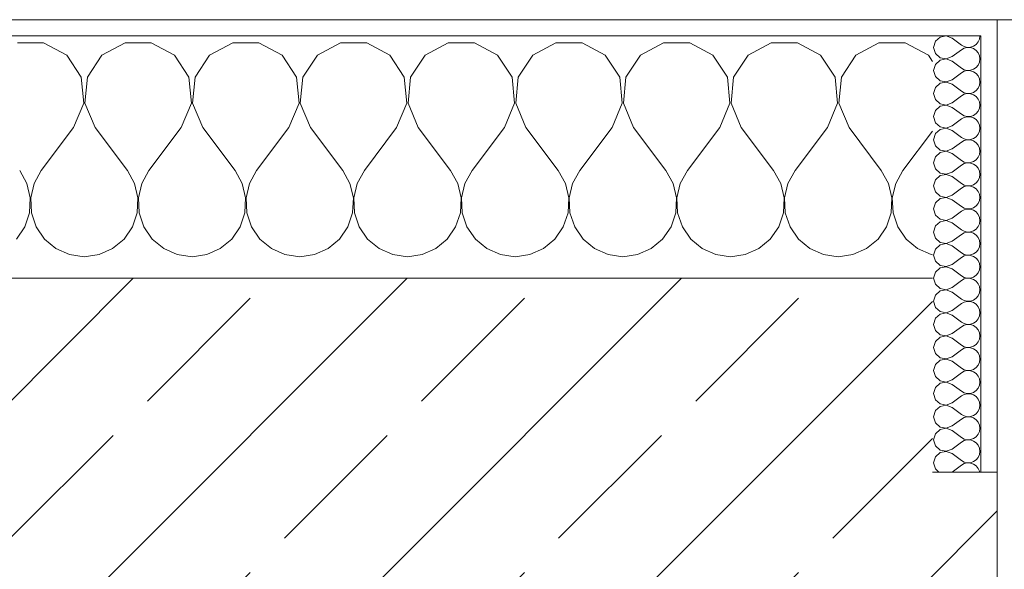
# Model space of a CAD drawing. Header units: metres. Extents: x -3.6 to 84.5, y -11 to 16.8.
# Tile 275 of 656: x 50.96 to 51.569, y 13.515 to 13.855. Entities that reach past the tile are written whole.
import ezdxf

# ---------------------------------------------------------------- set-up
doc = ezdxf.new("R2010")
doc.units = ezdxf.units.M
doc.header["$MEASUREMENT"] = 0
doc.layers.add('604 - Struktur.Wand Aussen', color=7, linetype='Continuous')
pattern_1 = [(0, (0, 0), (0, 0.08660254), [0, -0.05]), (0, (0.025, 0.0433), (0, 0.08660254), [0, -0.05])]

# ---------------------------------------------------------------- blocks, each defined once
blk = doc.blocks.new('*X46')
at = {"layer": '604 - Struktur.Wand Aussen', "color": 7, "linetype": 'Continuous', "lineweight": 5}
for p, q in [((50.97479, 13.84066), (50.95855, 13.84066)), ((50.9891, 13.83299), (50.97479, 13.84066)), ((51.02521, 13.84066), (51.0109, 13.83299)), ((51.04145, 13.84066), (51.02521, 13.84066)), ((51.05576, 13.83299), (51.04145, 13.84066)), ((51.09188, 13.84066), (51.07757, 13.83299)), ((51.10812, 13.84066), (51.09188, 13.84066)), ((51.12243, 13.83299), (51.10812, 13.84066)), ((51.15855, 13.84066), (51.14424, 13.83299)), ((51.17479, 13.84066), (51.15855, 13.84066)), ((51.1891, 13.83299), (51.17479, 13.84066)), ((51.22521, 13.84066), (51.2109, 13.83299)), ((51.24145, 13.84066), (51.22521, 13.84066)), ((51.25576, 13.83299), (51.24145, 13.84066)), ((51.29188, 13.84066), (51.27757, 13.83299)), ((51.30812, 13.84066), (51.29188, 13.84066)), ((51.32243, 13.83299), (51.30812, 13.84066)), ((51.35855, 13.84066), (51.34424, 13.83299)), ((51.37479, 13.84066), (51.35855, 13.84066)), ((51.3891, 13.83299), (51.37479, 13.84066)), ((51.42521, 13.84066), (51.4109, 13.83299)), ((51.44145, 13.84066), (51.42521, 13.84066)), ((51.45576, 13.83299), (51.44145, 13.84066)), ((51.49188, 13.84066), (51.47757, 13.83299)), ((51.50812, 13.84066), (51.49188, 13.84066)), ((51.52243, 13.83299), (51.50812, 13.84066)), ((50.99808, 13.81947), (50.9891, 13.83299)), ((51.0109, 13.83299), (51.00192, 13.81947)), ((51.06475, 13.81947), (51.05576, 13.83299)), ((51.07757, 13.83299), (51.06858, 13.81947)), ((51.13142, 13.81947), (51.12243, 13.83299)), ((51.14424, 13.83299), (51.13525, 13.81947)), ((51.19808, 13.81947), (51.1891, 13.83299)), ((51.2109, 13.83299), (51.20192, 13.81947)), ((51.26475, 13.81947), (51.25576, 13.83299)), ((51.27757, 13.83299), (51.26858, 13.81947)), ((51.33142, 13.81947), (51.32243, 13.83299)), ((51.34424, 13.83299), (51.33525, 13.81947)), ((51.39808, 13.81947), (51.3891, 13.83299)), ((51.4109, 13.83299), (51.40192, 13.81947)), ((51.46475, 13.81947), (51.45576, 13.83299)), ((51.47757, 13.83299), (51.46858, 13.81947)), ((51.525, 13.82912), (51.52243, 13.83299)), ((50.99962, 13.8033), (50.99808, 13.81947)), ((51.00192, 13.81947), (51.00038, 13.8033)), ((51.06629, 13.8033), (51.06475, 13.81947)), ((51.06858, 13.81947), (51.06705, 13.8033)), ((51.13295, 13.8033), (51.13142, 13.81947)), ((51.13525, 13.81947), (51.13371, 13.8033)), ((51.19962, 13.8033), (51.19808, 13.81947)), ((51.20192, 13.81947), (51.20038, 13.8033)), ((51.26629, 13.8033), (51.26475, 13.81947)), ((51.26858, 13.81947), (51.26705, 13.8033)), ((51.33295, 13.8033), (51.33142, 13.81947)), ((51.33525, 13.81947), (51.33371, 13.8033)), ((51.39962, 13.8033), (51.39808, 13.81947)), ((51.40192, 13.81947), (51.40038, 13.8033)), ((51.46629, 13.8033), (51.46475, 13.81947)), ((51.46858, 13.81947), (51.46705, 13.8033)), ((50.99333, 13.78833), (50.99962, 13.8033)), ((51.00038, 13.8033), (51.00667, 13.78833)), ((51.06, 13.78833), (51.06629, 13.8033)), ((51.06705, 13.8033), (51.07333, 13.78833)), ((51.12667, 13.78833), (51.13295, 13.8033)), ((51.13371, 13.8033), (51.14, 13.78833)), ((51.19333, 13.78833), (51.19962, 13.8033)), ((51.20038, 13.8033), (51.20667, 13.78833)), ((51.26, 13.78833), (51.26629, 13.8033)), ((51.26705, 13.8033), (51.27333, 13.78833)), ((51.32667, 13.78833), (51.33295, 13.8033)), ((51.33371, 13.8033), (51.34, 13.78833)), ((51.39333, 13.78833), (51.39962, 13.8033)), ((51.40038, 13.8033), (51.40667, 13.78833)), ((51.46, 13.78833), (51.46629, 13.8033)), ((51.46705, 13.8033), (51.47333, 13.78833)), ((50.99333, 13.78833), (50.97333, 13.76167)), ((51.00667, 13.78833), (51.02667, 13.76167)), ((51.06, 13.78833), (51.04, 13.76167)), ((51.07333, 13.78833), (51.09333, 13.76167)), ((51.12667, 13.78833), (51.10667, 13.76167)), ((51.14, 13.78833), (51.16, 13.76167)), ((51.19333, 13.78833), (51.17333, 13.76167)), ((51.20667, 13.78833), (51.22667, 13.76167)), ((51.26, 13.78833), (51.24, 13.76167)), ((51.27333, 13.78833), (51.29333, 13.76167)), ((51.32667, 13.78833), (51.30667, 13.76167)), ((51.34, 13.78833), (51.36, 13.76167)), ((51.39333, 13.78833), (51.37333, 13.76167)), ((51.40667, 13.78833), (51.42667, 13.76167)), ((51.46, 13.78833), (51.44, 13.76167)), ((51.47333, 13.78833), (51.49333, 13.76167)), ((51.525, 13.78611), (51.50667, 13.76167)), ((50.96445, 13.75362), (50.96, 13.76167)), ((50.97333, 13.76167), (50.96888, 13.75362)), ((51.03112, 13.75362), (51.02667, 13.76167)), ((51.04, 13.76167), (51.03555, 13.75362)), ((51.09778, 13.75362), (51.09333, 13.76167)), ((51.10667, 13.76167), (51.10222, 13.75362)), ((51.16445, 13.75362), (51.16, 13.76167)), ((51.17333, 13.76167), (51.16888, 13.75362)), ((51.23112, 13.75362), (51.22667, 13.76167)), ((51.24, 13.76167), (51.23555, 13.75362)), ((51.29778, 13.75362), (51.29333, 13.76167)), ((51.30667, 13.76167), (51.30222, 13.75362)), ((51.36445, 13.75362), (51.36, 13.76167)), ((51.37333, 13.76167), (51.36888, 13.75362)), ((51.43112, 13.75362), (51.42667, 13.76167)), ((51.44, 13.76167), (51.43555, 13.75362)), ((51.49778, 13.75362), (51.49333, 13.76167)), ((51.50667, 13.76167), (51.50222, 13.75362)), ((50.96653, 13.74466), (50.96445, 13.75362)), ((50.96888, 13.75362), (50.9668, 13.74466)), ((51.0332, 13.74466), (51.03112, 13.75362)), ((51.03555, 13.75362), (51.03347, 13.74466)), ((51.09987, 13.74466), (51.09778, 13.75362)), ((51.10222, 13.75362), (51.10013, 13.74466)), ((51.16653, 13.74466), (51.16445, 13.75362)), ((51.16888, 13.75362), (51.1668, 13.74466)), ((51.2332, 13.74466), (51.23112, 13.75362)), ((51.23555, 13.75362), (51.23347, 13.74466)), ((51.29987, 13.74466), (51.29778, 13.75362)), ((51.30222, 13.75362), (51.30013, 13.74466)), ((51.36653, 13.74466), (51.36445, 13.75362)), ((51.36888, 13.75362), (51.3668, 13.74466)), ((51.4332, 13.74466), (51.43112, 13.75362)), ((51.43555, 13.75362), (51.43347, 13.74466)), ((51.49987, 13.74466), (51.49778, 13.75362)), ((51.50222, 13.75362), (51.50013, 13.74466)), ((50.96609, 13.73547), (50.96653, 13.74466)), ((50.9668, 13.74466), (50.96725, 13.73547)), ((51.03275, 13.73547), (51.0332, 13.74466)), ((51.03347, 13.74466), (51.03391, 13.73547)), ((51.09942, 13.73547), (51.09987, 13.74466)), ((51.10013, 13.74466), (51.10058, 13.73547)), ((51.16609, 13.73547), (51.16653, 13.74466)), ((51.1668, 13.74466), (51.16725, 13.73547)), ((51.23275, 13.73547), (51.2332, 13.74466)), ((51.23347, 13.74466), (51.23391, 13.73547)), ((51.29942, 13.73547), (51.29987, 13.74466)), ((51.30013, 13.74466), (51.30058, 13.73547)), ((51.36609, 13.73547), (51.36653, 13.74466)), ((51.3668, 13.74466), (51.36725, 13.73547)), ((51.43275, 13.73547), (51.4332, 13.74466)), ((51.43347, 13.74466), (51.43391, 13.73547)), ((51.49942, 13.73547), (51.49987, 13.74466)), ((51.50013, 13.74466), (51.50058, 13.73547)), ((50.96315, 13.72676), (50.96609, 13.73547)), ((50.96725, 13.73547), (50.97019, 13.72676)), ((51.02981, 13.72676), (51.03275, 13.73547)), ((51.03391, 13.73547), (51.03685, 13.72676)), ((51.09648, 13.72676), (51.09942, 13.73547)), ((51.10058, 13.73547), (51.10352, 13.72676)), ((51.16315, 13.72676), (51.16609, 13.73547)), ((51.16725, 13.73547), (51.17019, 13.72676)), ((51.22981, 13.72676), (51.23275, 13.73547)), ((51.23391, 13.73547), (51.23685, 13.72676)), ((51.29648, 13.72676), (51.29942, 13.73547)), ((51.30058, 13.73547), (51.30352, 13.72676)), ((51.36315, 13.72676), (51.36609, 13.73547)), ((51.36725, 13.73547), (51.37019, 13.72676)), ((51.42981, 13.72676), (51.43275, 13.73547)), ((51.43391, 13.73547), (51.43685, 13.72676)), ((51.49648, 13.72676), (51.49942, 13.73547)), ((51.50058, 13.73547), (51.50352, 13.72676)), ((50.95794, 13.71918), (50.96315, 13.72676)), ((50.97019, 13.72676), (50.97539, 13.71918)), ((51.02461, 13.71918), (51.02981, 13.72676)), ((51.03685, 13.72676), (51.04206, 13.71918)), ((51.09127, 13.71918), (51.09648, 13.72676)), ((51.10352, 13.72676), (51.10873, 13.71918)), ((51.15794, 13.71918), (51.16315, 13.72676)), ((51.17019, 13.72676), (51.17539, 13.71918)), ((51.22461, 13.71918), (51.22981, 13.72676)), ((51.23685, 13.72676), (51.24206, 13.71918)), ((51.29127, 13.71918), (51.29648, 13.72676)), ((51.30352, 13.72676), (51.30873, 13.71918)), ((51.35794, 13.71918), (51.36315, 13.72676)), ((51.37019, 13.72676), (51.37539, 13.71918)), ((51.42461, 13.71918), (51.42981, 13.72676)), ((51.43685, 13.72676), (51.44206, 13.71918)), ((51.49127, 13.71918), (51.49648, 13.72676)), ((51.50352, 13.72676), (51.50873, 13.71918)), ((50.97539, 13.71918), (50.98248, 13.71331)), ((51.01752, 13.71331), (51.02461, 13.71918)), ((51.04206, 13.71918), (51.04914, 13.71331)), ((51.08419, 13.71331), (51.09127, 13.71918)), ((51.10873, 13.71918), (51.11581, 13.71331)), ((51.15086, 13.71331), (51.15794, 13.71918)), ((51.17539, 13.71918), (51.18248, 13.71331)), ((51.21752, 13.71331), (51.22461, 13.71918)), ((51.24206, 13.71918), (51.24914, 13.71331)), ((51.28419, 13.71331), (51.29127, 13.71918)), ((51.30873, 13.71918), (51.31581, 13.71331)), ((51.35086, 13.71331), (51.35794, 13.71918)), ((51.37539, 13.71918), (51.38248, 13.71331)), ((51.41752, 13.71331), (51.42461, 13.71918)), ((51.44206, 13.71918), (51.44914, 13.71331)), ((51.48419, 13.71331), (51.49127, 13.71918)), ((51.50873, 13.71918), (51.51581, 13.71331)), ((50.98248, 13.71331), (50.99089, 13.7096)), ((51.00911, 13.7096), (51.01752, 13.71331)), ((51.04914, 13.71331), (51.05756, 13.7096)), ((51.07578, 13.7096), (51.08419, 13.71331)), ((51.11581, 13.71331), (51.12422, 13.7096)), ((51.14244, 13.7096), (51.15086, 13.71331)), ((51.18248, 13.71331), (51.19089, 13.7096)), ((51.20911, 13.7096), (51.21752, 13.71331)), ((51.24914, 13.71331), (51.25756, 13.7096)), ((51.27578, 13.7096), (51.28419, 13.71331)), ((51.31581, 13.71331), (51.32422, 13.7096)), ((51.34244, 13.7096), (51.35086, 13.71331)), ((51.38248, 13.71331), (51.39089, 13.7096)), ((51.40911, 13.7096), (51.41752, 13.71331)), ((51.44914, 13.71331), (51.45756, 13.7096)), ((51.47578, 13.7096), (51.48419, 13.71331)), ((51.51581, 13.71331), (51.52422, 13.7096)), ((50.99089, 13.7096), (51, 13.70833)), ((51, 13.70833), (51.00911, 13.7096)), ((51.05756, 13.7096), (51.06667, 13.70833)), ((51.06667, 13.70833), (51.07578, 13.7096)), ((51.12422, 13.7096), (51.13333, 13.70833)), ((51.13333, 13.70833), (51.14244, 13.7096)), ((51.19089, 13.7096), (51.2, 13.70833)), ((51.2, 13.70833), (51.20911, 13.7096)), ((51.25756, 13.7096), (51.26667, 13.70833)), ((51.26667, 13.70833), (51.27578, 13.7096)), ((51.32422, 13.7096), (51.33333, 13.70833)), ((51.33333, 13.70833), (51.34244, 13.7096)), ((51.39089, 13.7096), (51.4, 13.70833)), ((51.4, 13.70833), (51.40911, 13.7096)), ((51.45756, 13.7096), (51.46667, 13.70833)), ((51.46667, 13.70833), (51.47578, 13.7096)), ((51.52422, 13.7096), (51.525, 13.70949))]:
    blk.add_line(p, q, dxfattribs=at)
blk = doc.blocks.new('*X75')
at = {"layer": '604 - Struktur.Wand Aussen', "color": 7, "linetype": 'Continuous', "lineweight": 5}
for p, q in [((51.52678, 13.84161), (51.52571, 13.83786)), ((51.52966, 13.84425), (51.52678, 13.84161)), ((51.5335, 13.84497), (51.52966, 13.84425)), ((51.53714, 13.84357), (51.5335, 13.84497)), ((51.53714, 13.84357), (51.54286, 13.83929)), ((51.55196, 13.83973), (51.55322, 13.84124)), ((51.55322, 13.84124), (51.55401, 13.84305)), ((51.55401, 13.84305), (51.55429, 13.845)), ((51.52571, 13.83786), (51.52678, 13.8341)), ((51.53714, 13.83214), (51.54286, 13.83643)), ((51.54286, 13.83929), (51.54458, 13.83833)), ((51.54458, 13.83738), (51.54286, 13.83643)), ((51.54458, 13.83833), (51.5465, 13.83789)), ((51.5465, 13.83783), (51.54458, 13.83738)), ((51.5465, 13.83789), (51.54847, 13.83798)), ((51.54847, 13.83773), (51.5465, 13.83783)), ((51.54847, 13.83798), (51.55034, 13.83861)), ((51.55034, 13.8371), (51.54847, 13.83773)), ((51.55034, 13.83861), (51.55196, 13.83973)), ((51.55196, 13.83599), (51.55034, 13.8371)), ((51.55322, 13.83447), (51.55196, 13.83599)), ((51.55401, 13.83267), (51.55322, 13.83447)), ((51.52678, 13.8341), (51.52966, 13.83147)), ((51.52966, 13.82996), (51.52678, 13.82733)), ((51.52966, 13.83147), (51.5335, 13.83074)), ((51.5335, 13.83069), (51.52966, 13.82996)), ((51.5335, 13.83074), (51.53714, 13.83214)), ((51.53714, 13.82929), (51.5335, 13.83069)), ((51.53714, 13.82929), (51.54286, 13.825)), ((51.55322, 13.82696), (51.55401, 13.82876)), ((51.55429, 13.83071), (51.55401, 13.83267)), ((51.55401, 13.82876), (51.55429, 13.83071)), ((51.52678, 13.82733), (51.52571, 13.82357)), ((51.52571, 13.82357), (51.52678, 13.81982)), ((51.53714, 13.81786), (51.54286, 13.82214)), ((51.54286, 13.825), (51.54458, 13.82405)), ((51.54458, 13.8231), (51.54286, 13.82214)), ((51.54458, 13.82405), (51.5465, 13.8236)), ((51.5465, 13.82354), (51.54458, 13.8231)), ((51.5465, 13.8236), (51.54847, 13.8237)), ((51.54847, 13.82345), (51.5465, 13.82354)), ((51.54847, 13.8237), (51.55034, 13.82433)), ((51.55034, 13.82282), (51.54847, 13.82345)), ((51.55034, 13.82433), (51.55196, 13.82544)), ((51.55196, 13.8217), (51.55034, 13.82282)), ((51.55196, 13.82544), (51.55322, 13.82696)), ((51.52678, 13.81982), (51.52966, 13.81718)), ((51.52966, 13.81718), (51.5335, 13.81646)), ((51.5335, 13.8164), (51.52966, 13.81567)), ((51.5335, 13.81646), (51.53714, 13.81786)), ((51.53714, 13.815), (51.5335, 13.8164)), ((51.55322, 13.82018), (51.55196, 13.8217)), ((51.55401, 13.81838), (51.55322, 13.82018)), ((51.55429, 13.81643), (51.55401, 13.81838)), ((51.55401, 13.81448), (51.55429, 13.81643)), ((51.52678, 13.81304), (51.52571, 13.80929)), ((51.52966, 13.81567), (51.52678, 13.81304)), ((51.53714, 13.815), (51.54286, 13.81071)), ((51.54286, 13.81071), (51.54458, 13.80976)), ((51.54847, 13.80941), (51.55034, 13.81004)), ((51.55034, 13.81004), (51.55196, 13.81116)), ((51.55196, 13.81116), (51.55322, 13.81267)), ((51.55322, 13.81267), (51.55401, 13.81448)), ((51.52571, 13.80929), (51.52678, 13.80553)), ((51.52678, 13.80553), (51.52966, 13.8029)), ((51.53714, 13.80357), (51.54286, 13.80786)), ((51.54458, 13.80881), (51.54286, 13.80786)), ((51.54458, 13.80976), (51.5465, 13.80931)), ((51.5465, 13.80926), (51.54458, 13.80881)), ((51.5465, 13.80931), (51.54847, 13.80941)), ((51.54847, 13.80916), (51.5465, 13.80926)), ((51.55034, 13.80853), (51.54847, 13.80916)), ((51.55196, 13.80742), (51.55034, 13.80853)), ((51.55322, 13.8059), (51.55196, 13.80742)), ((51.55401, 13.80409), (51.55322, 13.8059)), ((51.55429, 13.80214), (51.55401, 13.80409)), ((51.52678, 13.79876), (51.52571, 13.795)), ((51.52966, 13.80139), (51.52678, 13.79876)), ((51.52966, 13.8029), (51.5335, 13.80217)), ((51.5335, 13.80211), (51.52966, 13.80139)), ((51.5335, 13.80217), (51.53714, 13.80357)), ((51.53714, 13.80071), (51.5335, 13.80211)), ((51.53714, 13.80071), (51.54286, 13.79643)), ((51.55196, 13.79687), (51.55322, 13.79839)), ((51.55322, 13.79839), (51.55401, 13.80019)), ((51.55401, 13.80019), (51.55429, 13.80214)), ((51.52571, 13.795), (51.52678, 13.79124)), ((51.53714, 13.78929), (51.54286, 13.79357)), ((51.54286, 13.79643), (51.54458, 13.79547)), ((51.54458, 13.79453), (51.54286, 13.79357)), ((51.54458, 13.79547), (51.5465, 13.79503)), ((51.5465, 13.79497), (51.54458, 13.79453)), ((51.5465, 13.79503), (51.54847, 13.79512)), ((51.54847, 13.79488), (51.5465, 13.79497)), ((51.54847, 13.79512), (51.55034, 13.79575)), ((51.55034, 13.79425), (51.54847, 13.79488)), ((51.55034, 13.79575), (51.55196, 13.79687)), ((51.55196, 13.79313), (51.55034, 13.79425)), ((51.55322, 13.79161), (51.55196, 13.79313)), ((51.52678, 13.79124), (51.52966, 13.78861)), ((51.52966, 13.7871), (51.52678, 13.78447)), ((51.52966, 13.78861), (51.5335, 13.78789)), ((51.5335, 13.78783), (51.52966, 13.7871)), ((51.5335, 13.78789), (51.53714, 13.78929)), ((51.53714, 13.78643), (51.5335, 13.78783)), ((51.53714, 13.78643), (51.54286, 13.78214)), ((51.55401, 13.78981), (51.55322, 13.79161)), ((51.55322, 13.7841), (51.55401, 13.78591)), ((51.55429, 13.78786), (51.55401, 13.78981)), ((51.55401, 13.78591), (51.55429, 13.78786)), ((51.52678, 13.78447), (51.52571, 13.78071)), ((51.52571, 13.78071), (51.52678, 13.77696)), ((51.54286, 13.78214), (51.54458, 13.78119)), ((51.54458, 13.78024), (51.54286, 13.77929)), ((51.54458, 13.78119), (51.5465, 13.78074)), ((51.5465, 13.78069), (51.54458, 13.78024)), ((51.5465, 13.78074), (51.54847, 13.78084)), ((51.54847, 13.78059), (51.5465, 13.78069)), ((51.54847, 13.78084), (51.55034, 13.78147)), ((51.55034, 13.77996), (51.54847, 13.78059)), ((51.55034, 13.78147), (51.55196, 13.78258)), ((51.55196, 13.77884), (51.55034, 13.77996)), ((51.55196, 13.78258), (51.55322, 13.7841)), ((51.52678, 13.77696), (51.52966, 13.77433)), ((51.52966, 13.77433), (51.5335, 13.7736)), ((51.5335, 13.77354), (51.52966, 13.77282)), ((51.5335, 13.7736), (51.53714, 13.775)), ((51.53714, 13.77214), (51.5335, 13.77354)), ((51.53714, 13.775), (51.54286, 13.77929)), ((51.55322, 13.77733), (51.55196, 13.77884)), ((51.55401, 13.77552), (51.55322, 13.77733)), ((51.55429, 13.77357), (51.55401, 13.77552)), ((51.55401, 13.77162), (51.55429, 13.77357)), ((51.52678, 13.77018), (51.52571, 13.76643)), ((51.52966, 13.77282), (51.52678, 13.77018)), ((51.53714, 13.77214), (51.54286, 13.76786)), ((51.54286, 13.76786), (51.54458, 13.7669)), ((51.55034, 13.76718), (51.55196, 13.7683)), ((51.55196, 13.7683), (51.55322, 13.76982)), ((51.55322, 13.76982), (51.55401, 13.77162)), ((51.52571, 13.76643), (51.52678, 13.76267)), ((51.52678, 13.76267), (51.52966, 13.76004)), ((51.53714, 13.76071), (51.54286, 13.765)), ((51.54458, 13.76595), (51.54286, 13.765)), ((51.54458, 13.7669), (51.5465, 13.76646)), ((51.5465, 13.7664), (51.54458, 13.76595)), ((51.5465, 13.76646), (51.54847, 13.76655)), ((51.54847, 13.7663), (51.5465, 13.7664)), ((51.54847, 13.76655), (51.55034, 13.76718)), ((51.55034, 13.76567), (51.54847, 13.7663)), ((51.55196, 13.76456), (51.55034, 13.76567)), ((51.55322, 13.76304), (51.55196, 13.76456)), ((51.55401, 13.76124), (51.55322, 13.76304)), ((51.55429, 13.75929), (51.55401, 13.76124)), ((51.52678, 13.7559), (51.52571, 13.75214)), ((51.52966, 13.75853), (51.52678, 13.7559)), ((51.52966, 13.76004), (51.5335, 13.75931)), ((51.5335, 13.75926), (51.52966, 13.75853)), ((51.5335, 13.75931), (51.53714, 13.76071)), ((51.53714, 13.75786), (51.5335, 13.75926)), ((51.53714, 13.75786), (51.54286, 13.75357)), ((51.55196, 13.75401), (51.55322, 13.75553)), ((51.55322, 13.75553), (51.55401, 13.75733)), ((51.55401, 13.75733), (51.55429, 13.75929)), ((51.52571, 13.75214), (51.52678, 13.74839)), ((51.53714, 13.74643), (51.54286, 13.75071)), ((51.54286, 13.75357), (51.54458, 13.75262)), ((51.54458, 13.75167), (51.54286, 13.75071)), ((51.54458, 13.75262), (51.5465, 13.75217)), ((51.5465, 13.75211), (51.54458, 13.75167)), ((51.5465, 13.75217), (51.54847, 13.75227)), ((51.54847, 13.75202), (51.5465, 13.75211)), ((51.54847, 13.75227), (51.55034, 13.7529)), ((51.55034, 13.75139), (51.54847, 13.75202)), ((51.55034, 13.7529), (51.55196, 13.75401)), ((51.55196, 13.75027), (51.55034, 13.75139)), ((51.55322, 13.74876), (51.55196, 13.75027)), ((51.52678, 13.74839), (51.52966, 13.74575)), ((51.52966, 13.74425), (51.52678, 13.74161)), ((51.52966, 13.74575), (51.5335, 13.74503)), ((51.5335, 13.74497), (51.52966, 13.74425)), ((51.5335, 13.74503), (51.53714, 13.74643)), ((51.53714, 13.74357), (51.5335, 13.74497)), ((51.53714, 13.74357), (51.54286, 13.73929)), ((51.55401, 13.74695), (51.55322, 13.74876)), ((51.55322, 13.74124), (51.55401, 13.74305)), ((51.55429, 13.745), (51.55401, 13.74695)), ((51.55401, 13.74305), (51.55429, 13.745)), ((51.52678, 13.74161), (51.52571, 13.73786)), ((51.52571, 13.73786), (51.52678, 13.7341)), ((51.54286, 13.73929), (51.54458, 13.73833)), ((51.54458, 13.73738), (51.54286, 13.73643)), ((51.54458, 13.73833), (51.5465, 13.73789)), ((51.5465, 13.73783), (51.54458, 13.73738)), ((51.5465, 13.73789), (51.54847, 13.73798)), ((51.54847, 13.73773), (51.5465, 13.73783)), ((51.54847, 13.73798), (51.55034, 13.73861)), ((51.55034, 13.7371), (51.54847, 13.73773)), ((51.55034, 13.73861), (51.55196, 13.73973)), ((51.55196, 13.73599), (51.55034, 13.7371)), ((51.55196, 13.73973), (51.55322, 13.74124)), ((51.52678, 13.7341), (51.52966, 13.73147)), ((51.52966, 13.73147), (51.5335, 13.73074)), ((51.5335, 13.73074), (51.53714, 13.73214)), ((51.53714, 13.73214), (51.54286, 13.73643)), ((51.55322, 13.73447), (51.55196, 13.73599)), ((51.55401, 13.73267), (51.55322, 13.73447)), ((51.55429, 13.73071), (51.55401, 13.73267)), ((51.55401, 13.72876), (51.55429, 13.73071)), ((51.52678, 13.72733), (51.52571, 13.72357)), ((51.52966, 13.72996), (51.52678, 13.72733)), ((51.5335, 13.73069), (51.52966, 13.72996)), ((51.53714, 13.72929), (51.5335, 13.73069)), ((51.53714, 13.72929), (51.54286, 13.725)), ((51.54286, 13.725), (51.54458, 13.72405)), ((51.55034, 13.72433), (51.55196, 13.72544)), ((51.55196, 13.72544), (51.55322, 13.72696)), ((51.55322, 13.72696), (51.55401, 13.72876)), ((51.52571, 13.72357), (51.52678, 13.71982)), ((51.52678, 13.71982), (51.52966, 13.71718)), ((51.53714, 13.71786), (51.54286, 13.72214)), ((51.54458, 13.7231), (51.54286, 13.72214)), ((51.54458, 13.72405), (51.5465, 13.7236)), ((51.5465, 13.72354), (51.54458, 13.7231)), ((51.5465, 13.7236), (51.54847, 13.7237)), ((51.54847, 13.72345), (51.5465, 13.72354)), ((51.54847, 13.7237), (51.55034, 13.72433)), ((51.55034, 13.72282), (51.54847, 13.72345)), ((51.55196, 13.7217), (51.55034, 13.72282)), ((51.55322, 13.72018), (51.55196, 13.7217)), ((51.55401, 13.71838), (51.55322, 13.72018)), ((51.52678, 13.71304), (51.52571, 13.70929)), ((51.52966, 13.71567), (51.52678, 13.71304)), ((51.52966, 13.71718), (51.5335, 13.71646)), ((51.5335, 13.7164), (51.52966, 13.71567)), ((51.5335, 13.71646), (51.53714, 13.71786)), ((51.53714, 13.715), (51.5335, 13.7164)), ((51.53714, 13.715), (51.54286, 13.71071)), ((51.55196, 13.71116), (51.55322, 13.71267)), ((51.55322, 13.71267), (51.55401, 13.71448)), ((51.55429, 13.71643), (51.55401, 13.71838)), ((51.55401, 13.71448), (51.55429, 13.71643)), ((51.52571, 13.70929), (51.52678, 13.70553)), ((51.53714, 13.70357), (51.54286, 13.70786)), ((51.54286, 13.71071), (51.54458, 13.70976)), ((51.54458, 13.70881), (51.54286, 13.70786)), ((51.54458, 13.70976), (51.5465, 13.70931)), ((51.5465, 13.70926), (51.54458, 13.70881)), ((51.5465, 13.70931), (51.54847, 13.70941)), ((51.54847, 13.70916), (51.5465, 13.70926)), ((51.54847, 13.70941), (51.55034, 13.71004)), ((51.55034, 13.70853), (51.54847, 13.70916)), ((51.55034, 13.71004), (51.55196, 13.71116)), ((51.55196, 13.70742), (51.55034, 13.70853)), ((51.55322, 13.7059), (51.55196, 13.70742)), ((51.52678, 13.70553), (51.52966, 13.7029)), ((51.52966, 13.70139), (51.52678, 13.69876)), ((51.52966, 13.7029), (51.5335, 13.70217)), ((51.5335, 13.70211), (51.52966, 13.70139)), ((51.5335, 13.70217), (51.53714, 13.70357)), ((51.53714, 13.70071), (51.5335, 13.70211)), ((51.53714, 13.70071), (51.54286, 13.69643)), ((51.55401, 13.70409), (51.55322, 13.7059)), ((51.55429, 13.70214), (51.55401, 13.70409)), ((51.55401, 13.70019), (51.55429, 13.70214)), ((51.52678, 13.69876), (51.52571, 13.695)), ((51.52571, 13.695), (51.52678, 13.69124)), ((51.54286, 13.69643), (51.54458, 13.69547)), ((51.54458, 13.69453), (51.54286, 13.69357)), ((51.54458, 13.69547), (51.5465, 13.69503)), ((51.5465, 13.69497), (51.54458, 13.69453)), ((51.5465, 13.69503), (51.54847, 13.69512)), ((51.54847, 13.69488), (51.5465, 13.69497)), ((51.54847, 13.69512), (51.55034, 13.69575)), ((51.55034, 13.69425), (51.54847, 13.69488)), ((51.55034, 13.69575), (51.55196, 13.69687)), ((51.55196, 13.69313), (51.55034, 13.69425)), ((51.55196, 13.69687), (51.55322, 13.69839)), ((51.55322, 13.69839), (51.55401, 13.70019)), ((51.52678, 13.69124), (51.52966, 13.68861)), ((51.52966, 13.68861), (51.5335, 13.68789)), ((51.5335, 13.68789), (51.53714, 13.68929)), ((51.53714, 13.68929), (51.54286, 13.69357)), ((51.55322, 13.69161), (51.55196, 13.69313)), ((51.55401, 13.68981), (51.55322, 13.69161)), ((51.55429, 13.68786), (51.55401, 13.68981)), ((51.52678, 13.68447), (51.52571, 13.68071)), ((51.52966, 13.6871), (51.52678, 13.68447)), ((51.5335, 13.68783), (51.52966, 13.6871)), ((51.53714, 13.68643), (51.5335, 13.68783)), ((51.53714, 13.68643), (51.54286, 13.68214)), ((51.54286, 13.68214), (51.54458, 13.68119)), ((51.55034, 13.68147), (51.55196, 13.68258)), ((51.55196, 13.68258), (51.55322, 13.6841)), ((51.55322, 13.6841), (51.55401, 13.68591)), ((51.55401, 13.68591), (51.55429, 13.68786)), ((51.52571, 13.68071), (51.52678, 13.67696)), ((51.52678, 13.67696), (51.52966, 13.67433)), ((51.53714, 13.675), (51.54286, 13.67929)), ((51.54458, 13.68024), (51.54286, 13.67929)), ((51.54458, 13.68119), (51.5465, 13.68074)), ((51.5465, 13.68069), (51.54458, 13.68024)), ((51.5465, 13.68074), (51.54847, 13.68084)), ((51.54847, 13.68059), (51.5465, 13.68069)), ((51.54847, 13.68084), (51.55034, 13.68147)), ((51.55034, 13.67996), (51.54847, 13.68059)), ((51.55196, 13.67884), (51.55034, 13.67996)), ((51.55322, 13.67733), (51.55196, 13.67884)), ((51.55401, 13.67552), (51.55322, 13.67733)), ((51.52678, 13.67018), (51.52571, 13.66643)), ((51.52966, 13.67282), (51.52678, 13.67018)), ((51.52966, 13.67433), (51.5335, 13.6736)), ((51.5335, 13.67354), (51.52966, 13.67282)), ((51.5335, 13.6736), (51.53714, 13.675)), ((51.53714, 13.67214), (51.5335, 13.67354)), ((51.53714, 13.67214), (51.54286, 13.66786)), ((51.55196, 13.6683), (51.55322, 13.66982)), ((51.55322, 13.66982), (51.55401, 13.67162)), ((51.55429, 13.67357), (51.55401, 13.67552)), ((51.55401, 13.67162), (51.55429, 13.67357)), ((51.52571, 13.66643), (51.52678, 13.66267)), ((51.53714, 13.66071), (51.54286, 13.665)), ((51.54286, 13.66786), (51.54458, 13.6669)), ((51.54458, 13.66595), (51.54286, 13.665)), ((51.54458, 13.6669), (51.5465, 13.66646)), ((51.5465, 13.6664), (51.54458, 13.66595)), ((51.5465, 13.66646), (51.54847, 13.66655)), ((51.54847, 13.6663), (51.5465, 13.6664)), ((51.54847, 13.66655), (51.55034, 13.66718)), ((51.55034, 13.66567), (51.54847, 13.6663)), ((51.55034, 13.66718), (51.55196, 13.6683)), ((51.55196, 13.66456), (51.55034, 13.66567)), ((51.55322, 13.66304), (51.55196, 13.66456)), ((51.52678, 13.66267), (51.52966, 13.66004)), ((51.52966, 13.65853), (51.52678, 13.6559)), ((51.52966, 13.66004), (51.5335, 13.65931)), ((51.5335, 13.65926), (51.52966, 13.65853)), ((51.5335, 13.65931), (51.53714, 13.66071)), ((51.53714, 13.65786), (51.5335, 13.65926)), ((51.53714, 13.65786), (51.54286, 13.65357)), ((51.55401, 13.66124), (51.55322, 13.66304)), ((51.55429, 13.65929), (51.55401, 13.66124)), ((51.55401, 13.65733), (51.55429, 13.65929)), ((51.52678, 13.6559), (51.52571, 13.65214)), ((51.52571, 13.65214), (51.52678, 13.64839)), ((51.54286, 13.65357), (51.54458, 13.65262)), ((51.54458, 13.65167), (51.54286, 13.65071)), ((51.54458, 13.65262), (51.5465, 13.65217)), ((51.5465, 13.65211), (51.54458, 13.65167)), ((51.5465, 13.65217), (51.54847, 13.65227)), ((51.54847, 13.65202), (51.5465, 13.65211)), ((51.54847, 13.65227), (51.55034, 13.6529)), ((51.55034, 13.65139), (51.54847, 13.65202)), ((51.55034, 13.6529), (51.55196, 13.65401)), ((51.55196, 13.65401), (51.55322, 13.65553)), ((51.55322, 13.65553), (51.55401, 13.65733)), ((51.52678, 13.64839), (51.52966, 13.64575)), ((51.52966, 13.64575), (51.5335, 13.64503)), ((51.5335, 13.64503), (51.53714, 13.64643)), ((51.53714, 13.64643), (51.54286, 13.65071)), ((51.55196, 13.65027), (51.55034, 13.65139)), ((51.55322, 13.64876), (51.55196, 13.65027)), ((51.55401, 13.64695), (51.55322, 13.64876)), ((51.55429, 13.645), (51.55401, 13.64695)), ((51.52678, 13.64161), (51.52571, 13.63786)), ((51.52966, 13.64425), (51.52678, 13.64161)), ((51.5335, 13.64497), (51.52966, 13.64425)), ((51.53714, 13.64357), (51.5335, 13.64497)), ((51.53714, 13.64357), (51.54286, 13.63929)), ((51.55034, 13.63861), (51.55196, 13.63973)), ((51.55196, 13.63973), (51.55322, 13.64124)), ((51.55322, 13.64124), (51.55401, 13.64305)), ((51.55401, 13.64305), (51.55429, 13.645)), ((51.52571, 13.63786), (51.52678, 13.6341)), ((51.52678, 13.6341), (51.52966, 13.63147)), ((51.53714, 13.63214), (51.54286, 13.63643)), ((51.54286, 13.63929), (51.54458, 13.63833)), ((51.54458, 13.63738), (51.54286, 13.63643)), ((51.54458, 13.63833), (51.5465, 13.63789)), ((51.5465, 13.63783), (51.54458, 13.63738)), ((51.5465, 13.63789), (51.54847, 13.63798)), ((51.54847, 13.63773), (51.5465, 13.63783)), ((51.54847, 13.63798), (51.55034, 13.63861)), ((51.55034, 13.6371), (51.54847, 13.63773)), ((51.55196, 13.63599), (51.55034, 13.6371)), ((51.55322, 13.63447), (51.55196, 13.63599)), ((51.55401, 13.63267), (51.55322, 13.63447)), ((51.52678, 13.62733), (51.52571, 13.62357)), ((51.52966, 13.62996), (51.52678, 13.62733)), ((51.52966, 13.63147), (51.5335, 13.63074)), ((51.5335, 13.63069), (51.52966, 13.62996)), ((51.5335, 13.63074), (51.53714, 13.63214)), ((51.53714, 13.62929), (51.5335, 13.63069)), ((51.53714, 13.62929), (51.54286, 13.625)), ((51.55322, 13.62696), (51.55401, 13.62876)), ((51.55429, 13.63071), (51.55401, 13.63267)), ((51.55401, 13.62876), (51.55429, 13.63071)), ((51.52571, 13.62357), (51.52678, 13.61982)), ((51.53714, 13.61786), (51.54286, 13.62214)), ((51.54286, 13.625), (51.54458, 13.62405)), ((51.54458, 13.6231), (51.54286, 13.62214)), ((51.54458, 13.62405), (51.5465, 13.6236)), ((51.5465, 13.62354), (51.54458, 13.6231)), ((51.5465, 13.6236), (51.54847, 13.6237)), ((51.54847, 13.62345), (51.5465, 13.62354)), ((51.54847, 13.6237), (51.55034, 13.62433)), ((51.55034, 13.62282), (51.54847, 13.62345)), ((51.55034, 13.62433), (51.55196, 13.62544)), ((51.55196, 13.6217), (51.55034, 13.62282)), ((51.55196, 13.62544), (51.55322, 13.62696)), ((51.55322, 13.62018), (51.55196, 13.6217)), ((51.52678, 13.61982), (51.52966, 13.61718)), ((51.52966, 13.61567), (51.52678, 13.61304)), ((51.52966, 13.61718), (51.5335, 13.61646)), ((51.5335, 13.6164), (51.52966, 13.61567)), ((51.5335, 13.61646), (51.53714, 13.61786)), ((51.53714, 13.615), (51.5335, 13.6164)), ((51.53714, 13.615), (51.54286, 13.61071)), ((51.55401, 13.61838), (51.55322, 13.62018)), ((51.55429, 13.61643), (51.55401, 13.61838)), ((51.55401, 13.61448), (51.55429, 13.61643)), ((51.52678, 13.61304), (51.52571, 13.60929)), ((51.52571, 13.60929), (51.52678, 13.60553)), ((51.54286, 13.61071), (51.54458, 13.60976)), ((51.54458, 13.60976), (51.5465, 13.60931)), ((51.5465, 13.60926), (51.54458, 13.60881)), ((51.5465, 13.60931), (51.54847, 13.60941)), ((51.54847, 13.60916), (51.5465, 13.60926)), ((51.54847, 13.60941), (51.55034, 13.61004)), ((51.55034, 13.60853), (51.54847, 13.60916)), ((51.55034, 13.61004), (51.55196, 13.61116)), ((51.55196, 13.61116), (51.55322, 13.61267)), ((51.55322, 13.61267), (51.55401, 13.61448)), ((51.52678, 13.60553), (51.52966, 13.6029)), ((51.52966, 13.6029), (51.5335, 13.60217)), ((51.5335, 13.60217), (51.53714, 13.60357)), ((51.53714, 13.60357), (51.54286, 13.60786)), ((51.54458, 13.60881), (51.54286, 13.60786)), ((51.55196, 13.60742), (51.55034, 13.60853)), ((51.55322, 13.6059), (51.55196, 13.60742)), ((51.55401, 13.60409), (51.55322, 13.6059)), ((51.55429, 13.60214), (51.55401, 13.60409)), ((51.52678, 13.59876), (51.52571, 13.595)), ((51.52966, 13.60139), (51.52678, 13.59876)), ((51.5335, 13.60211), (51.52966, 13.60139)), ((51.53714, 13.60071), (51.5335, 13.60211)), ((51.53714, 13.60071), (51.54286, 13.59643)), ((51.55034, 13.59575), (51.55196, 13.59687)), ((51.55196, 13.59687), (51.55322, 13.59839)), ((51.55322, 13.59839), (51.55401, 13.60019)), ((51.55401, 13.60019), (51.55429, 13.60214)), ((51.52571, 13.595), (51.52678, 13.59124)), ((51.52678, 13.59124), (51.52966, 13.58861)), ((51.53714, 13.58929), (51.54286, 13.59357)), ((51.54286, 13.59643), (51.54458, 13.59547)), ((51.54458, 13.59453), (51.54286, 13.59357)), ((51.54458, 13.59547), (51.5465, 13.59503)), ((51.5465, 13.59497), (51.54458, 13.59453)), ((51.5465, 13.59503), (51.54847, 13.59512)), ((51.54847, 13.59488), (51.5465, 13.59497)), ((51.54847, 13.59512), (51.55034, 13.59575)), ((51.55034, 13.59425), (51.54847, 13.59488)), ((51.55196, 13.59313), (51.55034, 13.59425)), ((51.55322, 13.59161), (51.55196, 13.59313)), ((51.55401, 13.58981), (51.55322, 13.59161)), ((51.52678, 13.58447), (51.52571, 13.58071)), ((51.52966, 13.5871), (51.52678, 13.58447)), ((51.52966, 13.58861), (51.5335, 13.58789)), ((51.5335, 13.58783), (51.52966, 13.5871)), ((51.5335, 13.58789), (51.53714, 13.58929)), ((51.53714, 13.58643), (51.5335, 13.58783)), ((51.53714, 13.58643), (51.54286, 13.58214)), ((51.55322, 13.5841), (51.55401, 13.58591)), ((51.55429, 13.58786), (51.55401, 13.58981)), ((51.55401, 13.58591), (51.55429, 13.58786)), ((51.52571, 13.58071), (51.52678, 13.57696)), ((51.53714, 13.575), (51.54286, 13.57929)), ((51.54286, 13.58214), (51.54458, 13.58119)), ((51.54458, 13.58024), (51.54286, 13.57929)), ((51.54458, 13.58119), (51.5465, 13.58074)), ((51.5465, 13.58069), (51.54458, 13.58024)), ((51.5465, 13.58074), (51.54847, 13.58084)), ((51.54847, 13.58059), (51.5465, 13.58069)), ((51.54847, 13.58084), (51.55034, 13.58147)), ((51.55034, 13.57996), (51.54847, 13.58059)), ((51.55034, 13.58147), (51.55196, 13.58258)), ((51.55196, 13.57884), (51.55034, 13.57996)), ((51.55196, 13.58258), (51.55322, 13.5841)), ((51.55322, 13.57733), (51.55196, 13.57884)), ((51.52678, 13.57696), (51.52892, 13.575)), ((51.55401, 13.57552), (51.55322, 13.57733)), ((51.55409, 13.575), (51.55401, 13.57552))]:
    blk.add_line(p, q, dxfattribs=at)

msp = doc.modelspace()

# ---------------------------------------------------------------- hatches: boundary and pattern name
at = {"layer": '604 - Struktur.Wand Aussen', "linetype": 'Continuous', "lineweight": 0, "true_color": 0x000000}
h = msp.add_hatch(dxfattribs=at)
h.set_pattern_fill('Verputz_0001', color=18, style=0, pattern_type=2)
h.set_pattern_definition(pattern_1)
h.paths.add_polyline_path([(51.555, 13.855), (50.15, 13.855), (50.15, 13.845), (51.555, 13.845)])
h = msp.add_hatch(dxfattribs=at)
h.set_pattern_fill('Verputz_0001', color=18, style=0, pattern_type=2)
h.set_pattern_definition(pattern_1)
h.paths.add_polyline_path([(51.555, 13.855), (51.555, 13.575), (51.565, 13.575), (51.565, 13.855)])
h = msp.add_hatch(dxfattribs=at)
h.set_pattern_fill('Beton__Stahlbeton_0001', color=18, style=0, pattern_type=2)
h.set_pattern_definition([(45, (0, 0), (-0.08485281, 0.08485281), []), (45, (-0.04243, 0.04243), (-0.08485281, 0.08485281), [0.09, -0.03])])
h.paths.add_polyline_path([(50.15, 13.645), (50.14, 13.645), (50.14, 13.565), (50.15, 13.565), (50.15, 13.455), (51.555, 13.455), (51.555, 13.505), (51.565, 13.505), (51.565, 13.575), (51.555, 13.575), (51.525, 13.575), (51.525, 13.695), (50.21, 13.695), (50.21, 13.645)])

# ---------------------------------------------------------------- linework, layer by layer
at = {"layer": '604 - Struktur.Wand Aussen', "color": 7, "linetype": 'Continuous', "lineweight": 5}
for p, q in [((51.555, 13.855), (51.565, 13.855)), ((51.565, 13.855), (51.565, 13.845)), ((51.525, 13.845), (50.21, 13.845)), ((51.525, 13.845), (51.555, 13.845)), ((51.555, 13.575), (51.555, 13.845)), ((51.555, 13.845), (51.555, 13.575)), ((51.565, 13.845), (51.565, 13.705)), ((51.565, 13.705), (51.565, 13.695)), ((51.565, 13.695), (51.565, 13.575)), ((51.525, 13.575), (51.555, 13.575)), ((51.555, 13.575), (51.565, 13.575))]:
    msp.add_line(p, q, dxfattribs=at)
at = {"layer": '604 - Struktur.Wand Aussen', "color": 7, "linetype": 'Continuous', "lineweight": 13}
for p, q in [((53.965, 13.855), (51.565, 13.855)), ((51.525, 13.695), (50.21, 13.695)), ((51.565, 13.575), (51.565, 13.505))]:
    msp.add_line(p, q, dxfattribs=at)
at = {"layer": '604 - Struktur.Wand Aussen', "color": 7, "linetype": 'Continuous', "lineweight": 5, "flags": 128}
msp.add_lwpolyline([(51.555, 13.855), (50.15, 13.855)], dxfattribs=at)

# ---------------------------------------------------------------- block references
at = {"layer": '604 - Struktur.Wand Aussen', "color": 7, "lineweight": 18}
for name in ['*X46', '*X75']:
    msp.add_blockref(name, (0, 0), dxfattribs=at)

doc.saveas('drawing.dxf')
